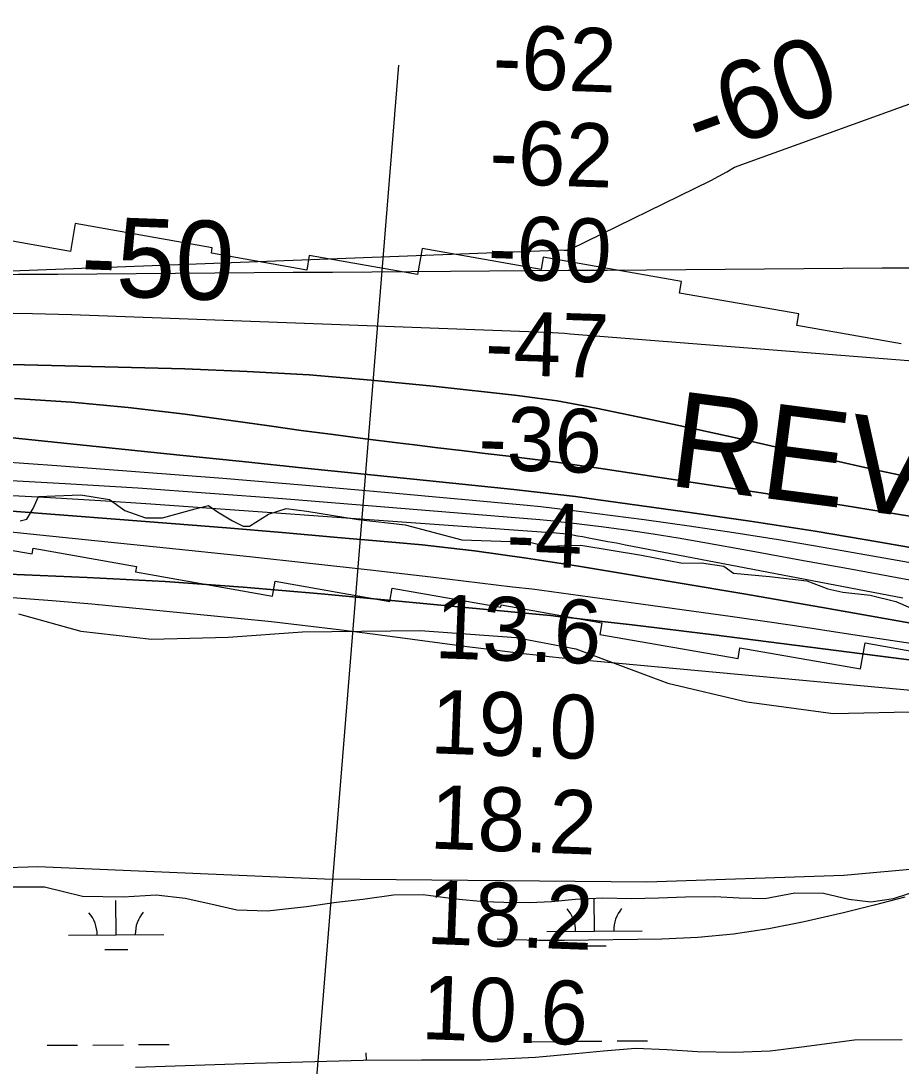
# Model space of a CAD drawing. Extents: x 3540316 to 3578335, y 553172 to 578787.
# Drawn here: x 3546126 to 3547049, y 563815 to 564912 of the extents above; entities that cross this region are included whole.
import ezdxf

# ---------------------------------------------------------------- set-up
doc = ezdxf.new("R2010")
doc.units = 0
for name, color, linetype in [('V-GRID-MAJR', 7, 'Continuous'), ('V-RIVR-EDGE', 7, 'Continuous'), ('V-RIVR-RANG', 7, 'Continuous'), ('V-RRAP-RVMT', 7, 'Continuous'), ('V-RRAP-RVMT-IDEN', 7, 'Continuous'), ('V-SITE-VEGE', 7, 'Continuous'), ('V-TOPO-DPTH', 7, 'Continuous'), ('V-TOPO-MAJR', 7, 'Continuous'), ('V-TOPO-MAJR-IDEN', 7, 'Continuous'), ('V-TOPO-MINR', 7, 'Continuous'), ('V-TOPO-MINR-IDEN', 7, 'Continuous'), ('V-TOPO-WATR', 7, 'Continuous'), ('V-WETL-SWMP', 7, 'Continuous')]:
    doc.layers.add(name, color=color, linetype=linetype)

msp = doc.modelspace()

# ---------------------------------------------------------------- linework, layer by layer
at = {"layer": 'V-GRID-MAJR'}
msp.add_spline([(3544475.4, 564634.2), (3549748.1, 564672.9), (3555020.8, 564712.4), (3560293.6, 564752.7), (3565566.3, 564793.7), (3570839, 564835.5), (3576111.7, 564878.1)], degree=3, dxfattribs=at)
at = {"layer": 'V-RIVR-EDGE'}
msp.add_lwpolyline([(3546124.9, 564387.4), (3546132.1, 564389.2), (3546138.7, 564400.6), (3546144.1, 564413.2), (3546161.5, 564413.7), (3546188.6, 564414.8), (3546218.6, 564410), (3546234.7, 564398.5), (3546256.3, 564390.7), (3546274.4, 564390.6), (3546308.6, 564400.1), (3546322.4, 564403.7), (3546332, 564397.1), (3546347.6, 564387.4), (3546359, 564382), (3546365.6, 564382), (3546385.4, 564394.6), (3546404, 564400.5), (3546425.6, 564397.5), (3546479.7, 564388.9), (3546528.9, 564383.4), (3546588.3, 564367.6), (3546639.3, 564365.7), (3546652.5, 564366.9), (3546676.5, 564360.8), (3546713.1, 564361.9), (3546776.7, 564351.6), (3546819.9, 564343), (3546839.7, 564343.6), (3546863.1, 564339.9), (3546873.3, 564332.7), (3546911.1, 564329), (3546950.2, 564324.7), (3546972.3, 564316.3), (3546987.9, 564312.6), (3547016.8, 564309.5), (3547043.8, 564302.9), (3547071.9, 564290.8)], dxfattribs=at)
at = {"layer": 'V-RIVR-RANG'}
msp.add_line((3546430.3, 563729.5), (3546522.3, 564865.8), dxfattribs=at)
at = {"layer": 'V-RRAP-RVMT'}
for p, q in [((3546182.7, 564699.4), (3546177.6, 564670.3)), ((3546326.5, 564674.1), (3546182.7, 564699.4)), ((3546177.6, 564670.3), (3546049.1, 564692.9)), ((3546325.5, 564668.3), (3546326.5, 564674.1)), ((3546425.6, 564650.6), (3546325.5, 564668.3)), ((3546546.6, 564673.5), (3546541.8, 564646.1)), ((3546671.4, 564651.4), (3546546.6, 564673.5)), ((3546428.3, 564666.1), (3546425.6, 564650.6)), ((3546541.8, 564646.1), (3546428.3, 564666.1)), ((3546673.7, 564664.3), (3546671.4, 564651.4)), ((3546818.6, 564638.8), (3546673.7, 564664.3)), ((3546816.5, 564626.6), (3546818.6, 564638.8)), ((3546941.7, 564604.6), (3546816.5, 564626.6)), ((3546939.6, 564592.5), (3546941.7, 564604.6)), ((3547049.1, 564573.2), (3546939.6, 564592.5)), ((3546009.5, 564375.3), (3546137.5, 564352.8)), ((3546137.5, 564352.8), (3546138.6, 564358.8)), ((3546138.6, 564358.8), (3546246.9, 564339.7)), ((3546246.9, 564339.7), (3546245.8, 564334)), ((3546245.8, 564334), (3546389.6, 564308.6)), ((3546389.6, 564308.6), (3546392.3, 564324.1)), ((3546392.3, 564324.1), (3546512.7, 564303)), ((3546512.7, 564303), (3546515.1, 564316.9)), ((3546515.1, 564316.9), (3546629.1, 564296.8)), ((3546629.1, 564296.8), (3546629.5, 564299.2)), ((3546629.5, 564299.2), (3546735.2, 564280.6)), ((3546735.2, 564280.6), (3546733.1, 564268.4)), ((3546733.1, 564268.4), (3546878.1, 564242.9)), ((3546878.1, 564242.9), (3546880.1, 564254.4)), ((3546880.1, 564254.4), (3547006.6, 564232.1)), ((3547006.6, 564232.1), (3547011.4, 564259.4)), ((3547011.4, 564259.4), (3547138.8, 564236.9))]:
    msp.add_line(p, q, dxfattribs=at)
at = {"layer": 'V-SITE-VEGE'}
for p, q in [((3546123.3, 564289.9), (3546188.5, 564271.7)), ((3546188.5, 564271.7), (3546262.7, 564263.5)), ((3546421.3, 564270.9), (3546544.6, 564272.3)), ((3546544.6, 564272.3), (3546645.2, 564265.1)), ((3546262.7, 564263.5), (3546343.2, 564265.3)), ((3546343.2, 564265.3), (3546421.3, 564270.9)), ((3546645.2, 564265.1), (3546708, 564253.2)), ((3546708, 564253.2), (3546804.6, 564217.1)), ((3546804.6, 564217.1), (3546887.4, 564197.5)), ((3546887.4, 564197.5), (3546977.9, 564185.3)), ((3546977.9, 564185.3), (3547101.2, 564188)), ((3546143.5, 564024.3), (3545847.7, 564014.4)), ((3546444.1, 564011.5), (3546143.5, 564024.3)), ((3547127.5, 564027.9), (3546988.9, 564015.4)), ((3546782.5, 564008.4), (3546444.1, 564011.5)), ((3546988.9, 564015.4), (3546782.5, 564008.4))]:
    msp.add_line(p, q, dxfattribs=at)
at = {"layer": 'V-TOPO-DPTH'}
for points in [[(3547071.6, 564430.4), (3547022, 564441.1), (3546972.6, 564452.4), (3546966.3, 564453.9), (3546920.1, 564464.6), (3546873.9, 564475), (3546827.6, 564485.1), (3546781.2, 564495), (3546729.4, 564505.8), (3546708.8, 564509.7), (3546688.2, 564513.3), (3546667.5, 564516.3), (3546646.8, 564519), (3546558.4, 564528.9), (3546493.3, 564535.3), (3546428.2, 564540.7), (3546363, 564544.3), (3546297.6, 564546.9), (3546003.3, 564554.4)], [(3547071.6, 564430.4), (3547022, 564441.1), (3546972.6, 564452.4), (3546966.3, 564453.9), (3546920.1, 564464.6), (3546873.9, 564475), (3546827.6, 564485.1), (3546781.2, 564495), (3546729.4, 564505.8), (3546708.8, 564509.7), (3546688.2, 564513.3), (3546667.5, 564516.3), (3546646.8, 564519), (3546558.4, 564528.9), (3546493.3, 564535.3), (3546428.2, 564540.7), (3546363, 564544.3), (3546297.6, 564546.9), (3546003.3, 564554.4)], [(3547060.4, 564392), (3546987.4, 564403.9), (3546736.5, 564442), (3546711.9, 564445.7), (3546687.1, 564449.1), (3546662.4, 564452.3), (3546637.6, 564455.4), (3546612.9, 564458.3), (3546588.1, 564461.3), (3546563.3, 564464.3), (3546538.5, 564467.3), (3546520.7, 564469.5), (3546487, 564473.7), (3546453.3, 564478), (3546419.6, 564482.5), (3546386, 564487.1), (3546297.9, 564499.3), (3546238.4, 564506.5), (3546178.8, 564512.2), (3546119, 564515.8)], [(3546119, 564515.8), (3546178.8, 564512.2), (3546238.4, 564506.5), (3546297.9, 564499.3), (3546386, 564487.1), (3546419.6, 564482.5), (3546453.3, 564478), (3546487, 564473.7), (3546520.7, 564469.5), (3546538.5, 564467.3), (3546563.3, 564464.3), (3546588.1, 564461.3), (3546612.9, 564458.3), (3546637.6, 564455.4), (3546662.4, 564452.3), (3546687.1, 564449.1), (3546711.9, 564445.7), (3546736.5, 564442), (3546987.4, 564403.9), (3547060.4, 564392)], [(3547094.9, 564353.3), (3547027, 564365.3), (3546959, 564376.6), (3546890.8, 564387.1), (3546822.6, 564397.1), (3546729.2, 564410), (3546707.6, 564412.9), (3546686, 564415.6), (3546664.3, 564418.1), (3546642.7, 564420.4), (3546554.9, 564429.4), (3546489.3, 564436.2), (3546423.7, 564442.9), (3546358.1, 564449.7), (3546292.5, 564456.5), (3545998.2, 564487)], [(3545998.2, 564487), (3546292.5, 564456.5), (3546358.1, 564449.7), (3546423.7, 564442.9), (3546489.3, 564436.2), (3546554.9, 564429.4), (3546642.7, 564420.4), (3546664.3, 564418.1), (3546686, 564415.6), (3546707.6, 564412.9), (3546729.2, 564410), (3546822.6, 564397.1), (3546890.8, 564387.1), (3546959, 564376.6), (3547027, 564365.3), (3547094.9, 564353.3)], [(3546096.2, 564430.9), (3546172.3, 564426.7), (3546248.3, 564422), (3546324.3, 564416.7), (3546400.3, 564410.8), (3546670, 564388.8), (3546677.5, 564388.1), (3546685, 564387.4), (3546692.5, 564386.6), (3546700, 564385.7), (3546737.2, 564381.1), (3546763.2, 564377.6), (3546789.2, 564373.9), (3546815.1, 564369.7), (3546841, 564365.2), (3546891.7, 564356), (3546942.8, 564346.7), (3546994, 564337.4), (3547045.2, 564328), (3547096.3, 564318.6)], [(3546096.2, 564430.9), (3546172.3, 564426.7), (3546248.3, 564422), (3546324.3, 564416.7), (3546400.3, 564410.8), (3546670, 564388.8), (3546677.5, 564388.1), (3546685, 564387.4), (3546692.5, 564386.6), (3546700, 564385.7), (3546737.2, 564381.1), (3546763.2, 564377.6), (3546789.2, 564373.9), (3546815.1, 564369.7), (3546841, 564365.2), (3546891.7, 564356), (3546942.8, 564346.7), (3546994, 564337.4), (3547045.2, 564328), (3547096.3, 564318.6)], [(3547059.5, 564280.1), (3546972.8, 564295.5), (3546886.1, 564310.5), (3546738, 564335.4), (3546710.7, 564339.8), (3546683.5, 564344.2), (3546656.1, 564348.3), (3546628.8, 564352.3), (3546601.5, 564355.9), (3546574.1, 564359.3), (3546546.6, 564362.2), (3546519.1, 564364.8), (3546457.8, 564370.2), (3546399.7, 564375.2), (3546341.5, 564380.1), (3546283.3, 564384.8), (3546225.1, 564389.4), (3546116.6, 564397.7)], [(3546116.6, 564397.7), (3546225.1, 564389.4), (3546283.3, 564384.8), (3546341.5, 564380.1), (3546399.7, 564375.2), (3546457.8, 564370.2), (3546519.1, 564364.8), (3546546.6, 564362.2), (3546574.1, 564359.3), (3546601.5, 564355.9), (3546628.8, 564352.3), (3546656.1, 564348.3), (3546683.5, 564344.2), (3546710.7, 564339.8), (3546738, 564335.4), (3546886.1, 564310.5), (3546972.8, 564295.5), (3547059.5, 564280.1)], [(3547396.1, 564198.4), (3546852.6, 564267.9), (3546824.1, 564271.5), (3546795.6, 564275), (3546767.1, 564278.4), (3546738.6, 564281.7), (3546697.1, 564286.4), (3546689.3, 564287.3), (3546681.5, 564288.1), (3546673.7, 564288.9), (3546665.9, 564289.6), (3546440.7, 564311), (3546358.9, 564317.9), (3546277.1, 564323.8), (3546195.1, 564328.1), (3546113.1, 564331.4)]]:
    msp.add_lwpolyline(points, dxfattribs=at)
at = {"layer": 'V-TOPO-MAJR'}
msp.add_lwpolyline([(3546097, 564605.7), (3546137.9, 564605.1), (3546178.8, 564603.9), (3546677.2, 564585.4), (3546683.4, 564585.1), (3546689.7, 564584.8), (3546695.9, 564584.4), (3546702.1, 564583.9), (3547101.5, 564552.2)], dxfattribs=at)
at = {"layer": 'V-TOPO-MINR'}
for points in [[(3545986.2, 564644.9), (3546688.3, 564671.7), (3546689.4, 564671.7), (3546692.8, 564671.8), (3546695.8, 564671.7), (3546699.2, 564671.6), (3546702, 564672.6), (3546702.4, 564672.7), (3546849.5, 564744.8), (3546858, 564749.2), (3546866.3, 564753.8), (3546874.5, 564758.6), (3547299.3, 564912.2)], [(3546003.3, 564554.4), (3546297.6, 564546.9), (3546363, 564544.3), (3546428.2, 564540.7), (3546493.3, 564535.3), (3546558.4, 564528.9), (3546646.8, 564519), (3546667.5, 564516.3), (3546688.2, 564513.3), (3546708.8, 564509.7), (3546729.4, 564505.8), (3546781.2, 564495), (3546827.6, 564485.1), (3546873.9, 564475), (3546920.1, 564464.6), (3546966.3, 564453.9), (3546972.6, 564452.4), (3547022, 564441.1), (3547071.6, 564430.4)], [(3546119, 564515.8), (3546178.8, 564512.2), (3546238.4, 564506.5), (3546297.9, 564499.3), (3546386, 564487.1), (3546419.6, 564482.5), (3546453.3, 564478), (3546487, 564473.7), (3546520.7, 564469.5), (3546538.5, 564467.3), (3546563.3, 564464.3), (3546588.1, 564461.3), (3546612.9, 564458.3), (3546637.6, 564455.4), (3546662.4, 564452.3), (3546687.1, 564449.1), (3546711.9, 564445.7), (3546736.5, 564442), (3546987.4, 564403.9), (3547060.4, 564392)], [(3545998.2, 564487), (3546292.5, 564456.5), (3546358.1, 564449.7), (3546423.7, 564442.9), (3546489.3, 564436.2), (3546554.9, 564429.4), (3546642.7, 564420.4), (3546664.3, 564418.1), (3546686, 564415.6), (3546707.6, 564412.9), (3546729.2, 564410), (3546822.6, 564397.1), (3546890.8, 564387.1), (3546959, 564376.6), (3547027, 564365.3), (3547094.9, 564353.3)], [(3546014.3, 564456), (3546163.3, 564445.5), (3546250.4, 564439.1), (3546337.5, 564432.3), (3546424.5, 564424.9), (3546511.5, 564417.2), (3546656.9, 564403.8), (3546671.2, 564402.4), (3546685.5, 564400.9), (3546699.7, 564399.2), (3546714, 564397.4), (3546779.7, 564388.8), (3546826.7, 564382.3), (3546873.7, 564375.3), (3546920.6, 564367.8), (3546967.4, 564359.9), (3547230, 564313.8)], [(3546096.2, 564430.9), (3546172.3, 564426.7), (3546248.3, 564422), (3546324.3, 564416.7), (3546400.3, 564410.8), (3546670, 564388.8), (3546677.5, 564388.1), (3546685, 564387.4), (3546692.5, 564386.6), (3546700, 564385.7), (3546737.2, 564381.1), (3546763.2, 564377.6), (3546789.2, 564373.9), (3546815.1, 564369.7), (3546841, 564365.2), (3546891.7, 564356), (3546942.8, 564346.7), (3546994, 564337.4), (3547045.2, 564328), (3547096.3, 564318.6)], [(3546103.5, 564414.7), (3546156.3, 564412.1), (3546209.1, 564408.9), (3546261.9, 564405.4), (3546681.8, 564375.4), (3546684.6, 564375.2), (3546687.3, 564374.9), (3546694.7, 564374.1), (3546699.7, 564373.4), (3546704.8, 564372.7), (3546709.8, 564371.9), (3546714.8, 564371), (3546723.2, 564369.5), (3546732.4, 564367.7), (3546741.5, 564366), (3546750.7, 564364.3), (3546759.9, 564362.5), (3547051.1, 564306.8)], [(3546012.8, 564386.6), (3546302, 564356.7), (3546365.5, 564350), (3546428.9, 564343.1), (3546492.3, 564336), (3546555.7, 564328.6), (3546641.6, 564318.4), (3546662, 564316), (3546682.4, 564313.4), (3546702.8, 564310.7), (3546723.1, 564307.9), (3546808.9, 564296), (3546872.1, 564287.1), (3546935.3, 564277.9), (3546998.5, 564268.4), (3547061.6, 564258.7)], [(3546113.1, 564331.4), (3546195.1, 564328.1), (3546277.1, 564323.8), (3546358.9, 564317.9), (3546440.7, 564311), (3546665.9, 564289.6), (3546673.7, 564288.9), (3546681.5, 564288.1), (3546689.3, 564287.3), (3546697.1, 564286.4), (3546738.6, 564281.7), (3546767.1, 564278.4), (3546795.6, 564275), (3546824.1, 564271.5), (3546852.6, 564267.9), (3547396.1, 564198.4)], [(3546116.9, 564306.9), (3546158.5, 564303.9), (3546200.1, 564300.3), (3546353.2, 564285.4), (3546388.6, 564281.8), (3546424, 564277.8), (3546459.3, 564273.5), (3546494.6, 564268.9), (3546507.8, 564267.1), (3546536.5, 564263.3), (3546565.2, 564259.5), (3546593.9, 564255.8), (3546622.6, 564252.2), (3546652.7, 564248.4), (3546666.3, 564246.8), (3546680, 564245.2), (3546693.7, 564243.8), (3546707.4, 564242.5), (3547241.3, 564193)], [(3547053.1, 563992.5), (3547021, 563984.2), (3546988.8, 563976.3), (3546956.6, 563968.7), (3546947.5, 563966.6), (3546910.5, 563959.3), (3546873.4, 563953.6), (3546835.9, 563950.3), (3546798.3, 563948.5), (3546695.5, 563947.1), (3546682.5, 563947), (3546669.5, 563947.1), (3546656.5, 563947.4), (3546643.5, 563947.8), (3546625.4, 563948.6)]]:
    msp.add_lwpolyline(points, dxfattribs=at)
at = {"layer": 'V-TOPO-WATR'}
msp.add_lwpolyline([(3546116.6, 564397.7), (3546225.1, 564389.4), (3546283.3, 564384.8), (3546341.5, 564380.1), (3546399.7, 564375.2), (3546457.8, 564370.2), (3546519.1, 564364.8), (3546546.6, 564362.2), (3546574.1, 564359.3), (3546601.5, 564355.9), (3546628.8, 564352.3), (3546656.1, 564348.3), (3546683.5, 564344.2), (3546710.7, 564339.8), (3546738, 564335.4), (3546886.1, 564310.5), (3546972.8, 564295.5), (3547059.5, 564280.1)], dxfattribs=at)
at = {"layer": 'V-WETL-SWMP'}
for p, q in [((3546113.1, 564003.3), (3546150.4, 564003.4)), ((3546150.4, 564003.4), (3546190.3, 563993.6)), ((3547041.3, 563991), (3547070.1, 564000.5)), ((3546190.3, 563993.6), (3546233.1, 563992.8)), ((3546225.7, 563953.1), (3546225.4, 563989.1)), ((3546233.1, 563992.8), (3546267.7, 563994.9)), ((3546267.7, 563994.9), (3546297.9, 563991.5)), ((3546297.9, 563991.5), (3546324.9, 563985.7)), ((3546425.4, 563982.8), (3546456.8, 563987.3)), ((3546456.8, 563987.3), (3546484.3, 563990.5)), ((3546484.3, 563990.5), (3546516.5, 563995)), ((3546516.5, 563995), (3546547.6, 563995.5)), ((3546547.6, 563995.5), (3546581.7, 563990.8)), ((3546581.7, 563990.8), (3546611.5, 563988.2)), ((3546611.5, 563988.2), (3546632.3, 563987.2)), ((3546632.3, 563987.2), (3546659.4, 563987)), ((3546659.4, 563987), (3546682.5, 563988)), ((3546682.5, 563988), (3546707.7, 563990.5)), ((3546707.7, 563990.5), (3546736.3, 563991.8)), ((3546727.6, 563956.9), (3546727.3, 563991.4)), ((3546736.3, 563991.8), (3546765.8, 563991.1)), ((3546765.8, 563991.1), (3546794.8, 563991.7)), ((3546794.8, 563991.7), (3546823.1, 563993)), ((3546823.1, 563993), (3546853.7, 563993.1)), ((3546853.7, 563993.1), (3546879.2, 563991.7)), ((3546879.2, 563991.7), (3546906.3, 563991)), ((3546906.3, 563991), (3546937.8, 563997)), ((3546937.8, 563997), (3546967.6, 563996.8)), ((3546967.6, 563996.8), (3546994.2, 563990.6)), ((3546994.2, 563990.6), (3547017.4, 563987.7)), ((3547017.4, 563987.7), (3547041.3, 563991)), ((3546324.9, 563985.7), (3546352.3, 563979.2)), ((3546352.3, 563979.2), (3546384.5, 563978.1)), ((3546384.5, 563978.1), (3546425.4, 563982.8)), ((3546677.6, 563956.6), (3546777.6, 563957.3)), ((3546175.7, 563952.7), (3546275.7, 563953.5)), ((3546213.8, 563937.5), (3546237.8, 563937.7)), ((3546715.7, 563941.4), (3546739.7, 563941.6)), ((3546153.2, 563837.1), (3546185.2, 563837.3)), ((3546201.2, 563837.4), (3546233.2, 563837.7)), ((3546249.2, 563837.8), (3546281.2, 563838.1)), ((3546655.1, 563840.9), (3546687.1, 563841.2)), ((3546703.1, 563841.3), (3546735.1, 563841.6)), ((3546770.6, 563833.7), (3546736.8, 563830.8)), ((3546751.1, 563841.7), (3546783.1, 563841.9)), ((3546803.6, 563832.2), (3546770.6, 563833.7)), ((3546944.9, 563835.2), (3546911.9, 563830.8)), ((3547000.4, 563842.6), (3546944.9, 563835.2)), ((3547050.2, 563842.9), (3547000.4, 563842.6)), ((3546488.2, 563821), (3546488.1, 563829.2)), ((3546665.7, 563824.4), (3546608, 563821.4)), ((3546707.4, 563828), (3546665.7, 563824.4)), ((3546736.8, 563830.8), (3546707.4, 563828)), ((3546835.4, 563830.3), (3546803.6, 563832.2)), ((3546874.2, 563829.6), (3546835.4, 563830.3)), ((3546911.9, 563830.8), (3546874.2, 563829.6)), ((3546370.9, 563818.1), (3546246, 563813.7)), ((3546484.7, 563821), (3546370.9, 563818.1)), ((3546546, 563821.6), (3546484.7, 563821)), ((3546608, 563821.4), (3546546, 563821.6))]:
    msp.add_line(p, q, dxfattribs=at)
for centre, start, end in [((3546170.5, 563953.1), 359.6699, 41.2135), ((3546280.9, 563954), 139.6699, 181.2135), ((3546672.4, 563957), 359.6699, 41.2135), ((3546782.8, 563957.8), 139.6699, 181.2135)]:
    msp.add_arc(centre, 35.2, start, end, dxfattribs=at)

# ---------------------------------------------------------------- texts
at = {"layer": 'V-RIVR-RANG'}
for s, rotation, p in [('-62', 358.1249, (3546620.1, 564841.3)), ('-62', 358.1249, (3546616.5, 564741.4)), ('-60', 358.1249, (3546614.9, 564641.4)), ('-47', 358.1249, (3546611.9, 564541.4)), ('-36', 358.1249, (3546604.9, 564441.6)), ('-4', 357.8383, (3546634.2, 564340.8)), ('13.6', 357.8383, (3546559.2, 564243.6)), ('19.0', 357.8383, (3546554.7, 564143.7)), ('18.2', 357.8383, (3546554.1, 564043.7)), ('18.2', 357.8383, (3546550.5, 563943.7)), ('10.6', 357.8383, (3546545.2, 563843.8))]:
    msp.add_text(s, height=67, rotation=rotation, dxfattribs=at).set_placement(p)
at = {"layer": 'V-RRAP-RVMT-IDEN'}
msp.add_text('REVET.', height=100, rotation=352.5987, dxfattribs=at).set_placement((3546803.2, 564424.8))
at = {"layer": 'V-TOPO-MAJR-IDEN'}
msp.add_text('-50', height=83, rotation=357.8674, dxfattribs=at).set_placement((3546187.7, 564624.4))
at = {"layer": 'V-TOPO-MINR-IDEN'}
msp.add_text('-60', height=83, rotation=19.8733, dxfattribs=at).set_placement((3546838.5, 564767.7))

doc.saveas('drawing.dxf')
